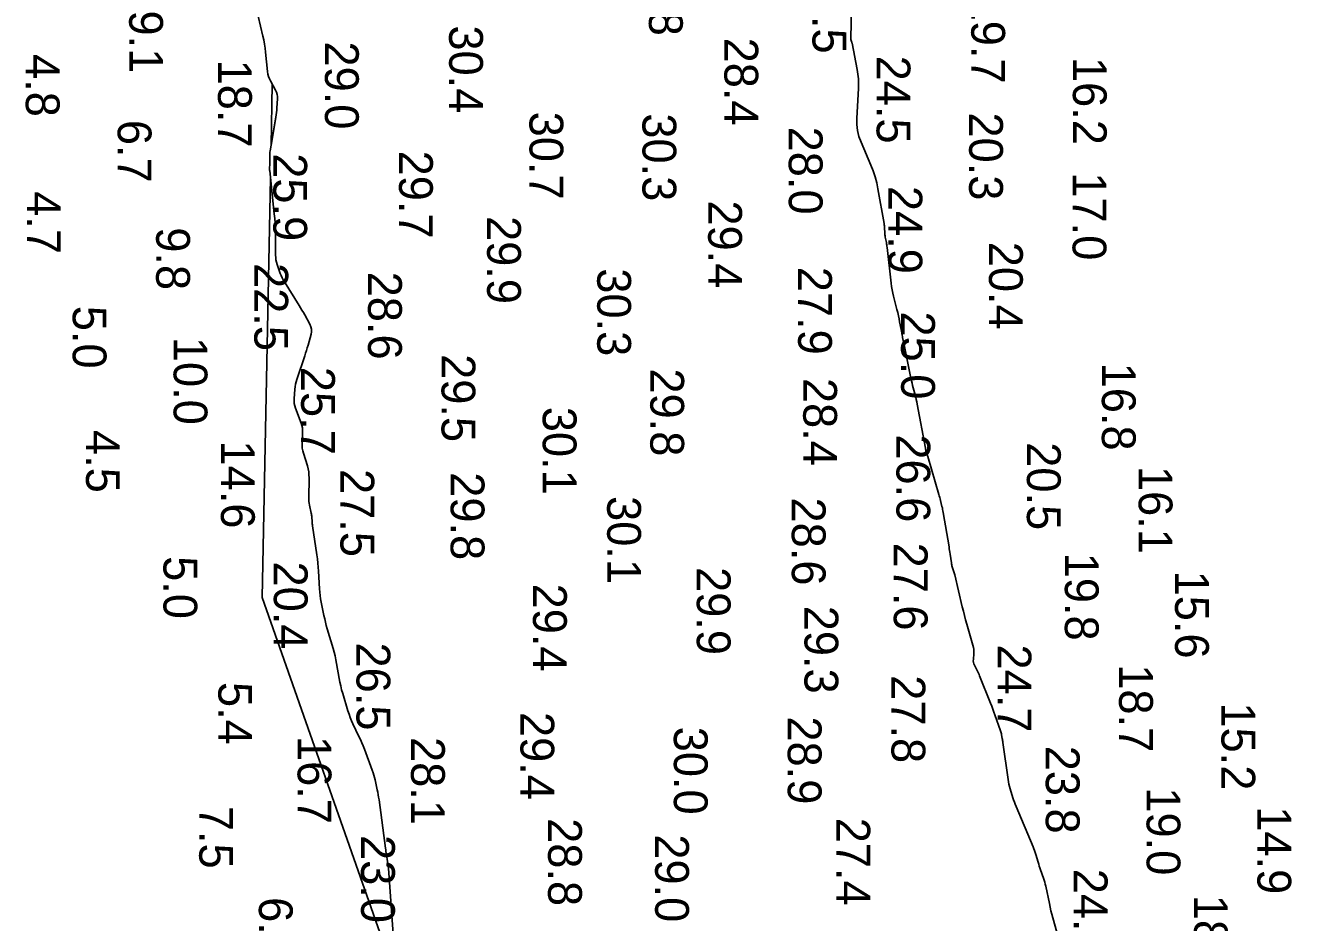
# Model space of a CAD drawing. Extents: x 1178573 to 1187098, y 693282 to 751751.
# Drawn here: x 1178573.4 to 1179041.9, y 716519.4 to 716851.3 of the extents above; entities that cross this region are included whole.
import ezdxf

# ---------------------------------------------------------------- set-up
doc = ezdxf.new("R2010")
doc.units = 0
for name, color, linetype in [('G-ANNO-PATT', 7, 'Continuous'), ('V-HYDS-MAJR', 7, 'Continuous'), ('V-HYDS-SOUN', 7, 'Continuous')]:
    doc.layers.add(name, color=color, linetype=linetype)

msp = doc.modelspace()

# ---------------------------------------------------------------- linework, layer by layer
at = {"layer": 'G-ANNO-PATT'}
for p, q in [((1178664.78, 716829.49), (1178664.33, 716806.86)), ((1178664.09, 716794.9), (1178661, 716639.61)), ((1178661, 716639.61), (1178725.17, 716457.24))]:
    msp.add_line(p, q, dxfattribs=at)
for points in [[(1178664.33, 716806.86), (1178666.11, 716817.33), (1178666.25, 716818.17), (1178666.36, 716819.01), (1178666.44, 716819.85), (1178666.51, 716820.7), (1178666.72, 716824.09), (1178666.71, 716824.93), (1178666.59, 716825.74), (1178666.35, 716826.52), (1178666, 716827.28), (1178664.78, 716829.49)], [(1178709.52, 716515.09), (1178707.75, 716539.56), (1178707.7, 716540.19), (1178707.63, 716540.81), (1178707.55, 716541.43), (1178707.45, 716542.04), (1178707.03, 716544.51), (1178706.93, 716545.13), (1178706.83, 716545.74), (1178706.74, 716546.36), (1178706.65, 716546.98), (1178704.27, 716564.84), (1178704.13, 716565.77), (1178703.98, 716566.69), (1178703.81, 716567.6), (1178703.61, 716568.52), (1178702.81, 716572.16), (1178702.59, 716573.07), (1178702.34, 716573.96), (1178702.06, 716574.85), (1178701.75, 716575.73), (1178698.87, 716583.52), (1178698.41, 716584.73), (1178697.92, 716585.92), (1178697.4, 716587.1), (1178696.86, 716588.26), (1178694.63, 716592.91), (1178694.09, 716594.08), (1178693.61, 716595.27), (1178693.17, 716596.47), (1178692.77, 716597.7), (1178690.83, 716604.18), (1178690.45, 716605.54), (1178690.1, 716606.91), (1178689.8, 716608.29), (1178689.53, 716609.68), (1178688.55, 716615.25), (1178688.29, 716616.63), (1178687.99, 716618.01), (1178687.65, 716619.38), (1178687.27, 716620.75), (1178685.12, 716628.09), (1178684.78, 716629.3), (1178684.46, 716630.51), (1178684.17, 716631.73), (1178683.91, 716632.96), (1178682.89, 716637.88), (1178682.66, 716639.11), (1178682.47, 716640.35), (1178682.34, 716641.6), (1178682.25, 716642.85), (1178681.9, 716649.38), (1178681.81, 716650.89), (1178681.67, 716652.39), (1178681.5, 716653.89), (1178681.29, 716655.38), (1178679.67, 716666.12), (1178679.61, 716666.52), (1178679.57, 716666.91), (1178679.53, 716667.31), (1178679.51, 716667.71), (1178679.42, 716669.3), (1178679.39, 716669.7), (1178679.34, 716670.09), (1178679.28, 716670.48), (1178679.2, 716670.88), (1178678.54, 716673.85), (1178678.42, 716674.48), (1178678.34, 716675.11), (1178678.3, 716675.74), (1178678.29, 716676.38), (1178678.4, 716683.94), (1178678.37, 716685.06), (1178678.25, 716686.18), (1178678.05, 716687.28), (1178677.76, 716688.36), (1178676.29, 716693.05), (1178676.05, 716693.95), (1178675.9, 716694.87), (1178675.82, 716695.8), (1178675.83, 716696.74), (1178676.02, 716700.51), (1178676.02, 716701.44), (1178675.92, 716702.36), (1178675.73, 716703.27), (1178675.45, 716704.16), (1178673.37, 716709.7), (1178673.11, 716710.55), (1178672.93, 716711.41), (1178672.86, 716712.28), (1178672.88, 716713.16), (1178673.15, 716716.73), (1178673.25, 716717.62), (1178673.39, 716718.5), (1178673.6, 716719.36), (1178673.86, 716720.22), (1178676.81, 716729.01), (1178677.13, 716729.99), (1178677.44, 716730.97), (1178677.73, 716731.96), (1178678.01, 716732.96), (1178679.12, 716736.99), (1178679.3, 716737.95), (1178679.28, 716738.88), (1178679.08, 716739.79), (1178678.69, 716740.68), (1178676.77, 716744.19), (1178676.28, 716745.06), (1178675.78, 716745.93), (1178675.27, 716746.79), (1178674.75, 716747.64), (1178669.25, 716756.39), (1178668.81, 716757.15), (1178668.41, 716757.92), (1178668.05, 716758.72), (1178667.74, 716759.54), (1178666.59, 716762.86), (1178666.34, 716763.7), (1178666.15, 716764.54), (1178666.04, 716765.4), (1178666, 716766.28), (1178665.94, 716774.72), (1178665.9, 716776.42), (1178665.82, 716778.12), (1178665.7, 716779.81), (1178665.54, 716781.51), (1178664.09, 716794.9)]]:
    msp.add_lwpolyline(points, dxfattribs=at)
at = {"layer": 'V-HYDS-MAJR'}
for points in [[(1178879.21, 716862.17), (1178878.77, 716846.73), (1178878.77, 716846.55), (1178878.79, 716846.38), (1178878.82, 716846.2), (1178878.87, 716846.03), (1178879.1, 716845.34), (1178879.15, 716845.17), (1178879.2, 716844.99), (1178879.24, 716844.82), (1178879.28, 716844.64), (1178881.17, 716834.87), (1178881.45, 716833.17), (1178881.62, 716831.48), (1178881.68, 716829.77), (1178881.64, 716828.06), (1178881.03, 716816.84), (1178881.03, 716814.56), (1178881.3, 716812.33), (1178881.82, 716810.15), (1178882.6, 716808.01), (1178886.25, 716799.55), (1178887.09, 716797.42), (1178887.81, 716795.24), (1178888.41, 716793.03), (1178888.87, 716790.79), (1178891.15, 716777.92), (1178891.21, 716777.52), (1178891.27, 716777.1), (1178891.3, 716776.69), (1178891.33, 716776.28), (1178891.39, 716774.62), (1178891.42, 716774.2), (1178891.46, 716773.79), (1178891.51, 716773.38), (1178891.58, 716772.97), (1178891.97, 716770.97), (1178892.06, 716770.5), (1178892.13, 716770.03), (1178892.2, 716769.56), (1178892.26, 716769.08), (1178893.73, 716755.87), (1178893.89, 716754.65), (1178894.09, 716753.44), (1178894.33, 716752.24), (1178894.61, 716751.04), (1178895.88, 716746.15), (1178896.16, 716745.02), (1178896.42, 716743.88), (1178896.67, 716742.74), (1178896.89, 716741.59), (1178897.76, 716737), (1178897.98, 716735.86), (1178898.2, 716734.71), (1178898.42, 716733.57), (1178898.65, 716732.42), (1178900.89, 716721.43), (1178901.07, 716720.57), (1178901.26, 716719.72), (1178901.47, 716718.87), (1178901.69, 716718.02), (1178902.61, 716714.62), (1178902.83, 716713.77), (1178903.03, 716712.92), (1178903.22, 716712.06), (1178903.38, 716711.2), (1178906.4, 716694.85), (1178906.41, 716694.78), (1178906.43, 716694.7), (1178906.45, 716694.62), (1178906.46, 716694.55), (1178906.54, 716694.24), (1178906.56, 716694.17), (1178906.58, 716694.09), (1178906.6, 716694.02), (1178906.63, 716693.94), (1178907.03, 716692.74), (1178907.11, 716692.51), (1178907.18, 716692.28), (1178907.25, 716692.05), (1178907.32, 716691.83), (1178911.41, 716677.74), (1178911.56, 716677.19), (1178911.71, 716676.64), (1178911.86, 716676.1), (1178912, 716675.55), (1178912.54, 716673.35), (1178912.68, 716672.8), (1178912.8, 716672.25), (1178912.91, 716671.69), (1178913, 716671.13), (1178915.15, 716658.35), (1178915.25, 716657.69), (1178915.36, 716657.03), (1178915.46, 716656.37), (1178915.56, 716655.71), (1178916.02, 716652.51), (1178916.08, 716652.13), (1178916.16, 716651.75), (1178916.25, 716651.38), (1178916.37, 716651.01), (1178916.84, 716649.54), (1178916.96, 716649.17), (1178917.07, 716648.8), (1178917.17, 716648.43), (1178917.26, 716648.05), (1178920.06, 716636.2), (1178920.46, 716634.58), (1178920.87, 716632.95), (1178921.3, 716631.33), (1178921.74, 716629.72), (1178924.17, 716621.11), (1178924.29, 716620.57), (1178924.37, 716620.03), (1178924.39, 716619.48), (1178924.36, 716618.93), (1178924.15, 716616.71), (1178924.13, 716616.17), (1178924.19, 716615.64), (1178924.33, 716615.12), (1178924.55, 716614.62), (1178925.55, 716612.65), (1178925.8, 716612.15), (1178926.03, 716611.65), (1178926.26, 716611.14), (1178926.47, 716610.63), (1178930.51, 716600.54), (1178930.94, 716599.46), (1178931.36, 716598.37), (1178931.76, 716597.29), (1178932.16, 716596.19), (1178934.26, 716590.33), (1178934.38, 716589.98), (1178934.48, 716589.62), (1178934.56, 716589.26), (1178934.63, 716588.9), (1178934.85, 716587.44), (1178934.91, 716587.07), (1178934.96, 716586.71), (1178935.02, 716586.34), (1178935.07, 716585.98), (1178937.02, 716572.27), (1178937.16, 716571.41), (1178937.33, 716570.57), (1178937.54, 716569.73), (1178937.78, 716568.9), (1178938.8, 716565.6), (1178939.06, 716564.77), (1178939.35, 716563.96), (1178939.65, 716563.15), (1178939.97, 716562.35), (1178946.24, 716547.41), (1178946.52, 716546.72), (1178946.78, 716546.02), (1178947.02, 716545.31), (1178947.25, 716544.6), (1178948.11, 716541.73), (1178948.33, 716541.02), (1178948.56, 716540.31), (1178948.79, 716539.6), (1178949.04, 716538.89), (1178950.09, 716535.87), (1178950.34, 716535.13), (1178950.56, 716534.38), (1178950.76, 716533.62), (1178950.93, 716532.86), (1178952.27, 716526.42), (1178952.56, 716525.09), (1178952.87, 716523.77), (1178953.2, 716522.46), (1178953.56, 716521.15), (1178955.04, 716515.91)], [(1178709.52, 716515.09), (1178707.75, 716539.56), (1178707.7, 716540.19), (1178707.63, 716540.81), (1178707.55, 716541.43), (1178707.45, 716542.04), (1178707.03, 716544.51), (1178706.93, 716545.13), (1178706.83, 716545.74), (1178706.74, 716546.36), (1178706.65, 716546.98), (1178704.27, 716564.84), (1178704.13, 716565.77), (1178703.98, 716566.69), (1178703.81, 716567.6), (1178703.61, 716568.52), (1178702.81, 716572.16), (1178702.59, 716573.07), (1178702.34, 716573.96), (1178702.06, 716574.85), (1178701.75, 716575.73), (1178698.87, 716583.52), (1178698.41, 716584.73), (1178697.92, 716585.92), (1178697.4, 716587.1), (1178696.86, 716588.26), (1178694.63, 716592.91), (1178694.09, 716594.08), (1178693.61, 716595.27), (1178693.17, 716596.47), (1178692.77, 716597.7), (1178690.83, 716604.18), (1178690.45, 716605.54), (1178690.1, 716606.91), (1178689.8, 716608.29), (1178689.53, 716609.68), (1178688.55, 716615.25), (1178688.29, 716616.63), (1178687.99, 716618.01), (1178687.65, 716619.38), (1178687.27, 716620.75), (1178685.12, 716628.09), (1178684.78, 716629.3), (1178684.46, 716630.51), (1178684.17, 716631.73), (1178683.91, 716632.96), (1178682.89, 716637.88), (1178682.66, 716639.11), (1178682.47, 716640.35), (1178682.34, 716641.6), (1178682.25, 716642.85), (1178681.9, 716649.38), (1178681.81, 716650.89), (1178681.67, 716652.39), (1178681.5, 716653.89), (1178681.29, 716655.38), (1178679.67, 716666.12), (1178679.61, 716666.52), (1178679.57, 716666.91), (1178679.53, 716667.31), (1178679.51, 716667.71), (1178679.42, 716669.3), (1178679.39, 716669.7), (1178679.34, 716670.09), (1178679.28, 716670.48), (1178679.2, 716670.88), (1178678.54, 716673.85), (1178678.42, 716674.48), (1178678.34, 716675.11), (1178678.3, 716675.74), (1178678.29, 716676.38), (1178678.4, 716683.94), (1178678.37, 716685.06), (1178678.25, 716686.18), (1178678.05, 716687.28), (1178677.76, 716688.36), (1178676.29, 716693.05), (1178676.05, 716693.95), (1178675.9, 716694.87), (1178675.82, 716695.8), (1178675.83, 716696.74), (1178676.02, 716700.51), (1178676.02, 716701.44), (1178675.92, 716702.36), (1178675.73, 716703.27), (1178675.45, 716704.16), (1178673.37, 716709.7), (1178673.11, 716710.55), (1178672.93, 716711.41), (1178672.86, 716712.28), (1178672.88, 716713.16), (1178673.15, 716716.73), (1178673.25, 716717.62), (1178673.39, 716718.5), (1178673.6, 716719.36), (1178673.86, 716720.22), (1178676.81, 716729.01), (1178677.13, 716729.99), (1178677.44, 716730.97), (1178677.73, 716731.96), (1178678.01, 716732.96), (1178679.12, 716736.99), (1178679.3, 716737.95), (1178679.28, 716738.88), (1178679.08, 716739.79), (1178678.69, 716740.68), (1178676.77, 716744.19), (1178676.28, 716745.06), (1178675.78, 716745.93), (1178675.27, 716746.79), (1178674.75, 716747.64), (1178669.25, 716756.39), (1178668.81, 716757.15), (1178668.41, 716757.92), (1178668.05, 716758.72), (1178667.74, 716759.54), (1178666.59, 716762.86), (1178666.34, 716763.7), (1178666.15, 716764.54), (1178666.04, 716765.4), (1178666, 716766.28), (1178665.94, 716774.72), (1178665.9, 716776.42), (1178665.82, 716778.12), (1178665.7, 716779.81), (1178665.54, 716781.51), (1178663.82, 716797.4), (1178663.79, 716797.69), (1178663.78, 716797.98), (1178663.78, 716798.28), (1178663.79, 716798.57), (1178663.87, 716799.74), (1178663.89, 716800.03), (1178663.9, 716800.33), (1178663.9, 716800.62), (1178663.9, 716800.91), (1178663.85, 716803.05), (1178663.85, 716803.5), (1178663.87, 716803.95), (1178663.92, 716804.4), (1178663.98, 716804.85), (1178666.11, 716817.33), (1178666.25, 716818.17), (1178666.36, 716819.01), (1178666.44, 716819.85), (1178666.51, 716820.7), (1178666.72, 716824.09), (1178666.71, 716824.93), (1178666.59, 716825.74), (1178666.35, 716826.52), (1178666, 716827.28), (1178664.12, 716830.68), (1178663.71, 716831.51), (1178663.4, 716832.37), (1178663.17, 716833.25), (1178663.04, 716834.17), (1178662.33, 716841.36), (1178662.15, 716842.86), (1178661.93, 716844.36), (1178661.65, 716845.85), (1178661.32, 716847.32), (1178659.58, 716854.62)]]:
    msp.add_lwpolyline(points, dxfattribs=at)

# ---------------------------------------------------------------- texts
at = {"layer": 'V-HYDS-SOUN'}
for s, p in [('29.8 ', (1178804.14, 716879.91)), ('26.5 ', (1178864.64, 716873.33)), ('19.7 ', (1178923.39, 716862.26)), ('9.1', (1178611.85, 716856.76)), ('30.4 ', (1178730.22, 716851.24)), ('29.0 ', (1178684.28, 716845.31)), ('28.4 ', (1178832.05, 716846.72)), ('4.8', (1178573.6, 716840.65)), ('24.5 ', (1178888.36, 716840.06)), ('16.2 ', (1178960.98, 716839.58)), ('18.7 ', (1178644.72, 716838.6)), ('6.7', (1178607.59, 716816.3)), ('30.7 ', (1178759.94, 716819.34)), ('30.3 ', (1178801.74, 716818.72)), ('20.3 ', (1178922.6, 716819.05)), ('28.0 ', (1178855.87, 716813.81)), ('25.9 ', (1178665.17, 716803.96)), ('29.7 ', (1178711.68, 716804.94)), ('17.0 ', (1178960.86, 716796.88)), ('24.9 ', (1178892.76, 716791.88)), ('4.7', (1178573.99, 716789.92)), ('29.4 ', (1178826.05, 716786.51)), ('29.9 ', (1178744.27, 716780.73)), ('9.8', (1178621.83, 716776.58)), ('20.4 ', (1178929.95, 716771.22)), ('22.5 ', (1178658.15, 716763.35)), ('28.6 ', (1178700.23, 716760.16)), ('30.3 ', (1178785.01, 716761.4)), ('27.9 ', (1178859.33, 716761.96)), ('5.0', (1178590.95, 716747.54)), ('25.0 ', (1178897.44, 716745.44)), ('10.0 ', (1178628.28, 716736.05)), ('29.5 ', (1178727.4, 716729.66)), ('16.8 ', (1178971.7, 716726.5)), ('25.7 ', (1178675.46, 716724.96)), ('29.8 ', (1178804.64, 716724.37)), ('28.4 ', (1178861.22, 716720.86)), ('30.1 ', (1178764.84, 716710.18)), ('4.5', (1178595.88, 716701.59)), ('26.6 ', (1178895.7, 716699.99)), ('14.6 ', (1178645.8, 716697.72)), ('20.5 ', (1178943.97, 716697.08)), ('27.5 ', (1178690, 716687.17)), ('29.8 ', (1178730.78, 716685.98)), ('16.1 ', (1178985.31, 716688.3)), ('30.1 ', (1178788.69, 716677.15)), ('28.6 ', (1178856.99, 716676.63)), ('27.6 ', (1178894.72, 716659.96)), ('19.8 ', (1178958.01, 716656.22)), ('5.0', (1178624.52, 716654.95)), ('20.4 ', (1178665.35, 716652.95)), ('29.9 ', (1178821.83, 716650.91)), ('15.6 ', (1178998.79, 716649.59)), ('29.4 ', (1178761.25, 716644.78)), ('29.3 ', (1178861.68, 716636.6)), ('26.5 ', (1178695.94, 716623)), ('24.7 ', (1178933.1, 716622.27)), ('18.7 ', (1178978.08, 716614.95)), ('27.8 ', (1178893.87, 716610.91)), ('5.4', (1178644.83, 716608.4)), ('15.2 ', (1179015.93, 716600.84)), ('29.4 ', (1178756.59, 716597.31)), ('28.9 ', (1178855.49, 716595.66)), ('30.0 ', (1178813.35, 716591.86)), ('16.7 ', (1178674.15, 716588.41)), ('28.1 ', (1178716.12, 716588.04)), ('23.8 ', (1178950.96, 716584.83)), ('19.0 ', (1178988.25, 716569.42)), ('7.5', (1178637.77, 716562.58)), ('14.9 ', (1179029.24, 716562.42)), ('28.8 ', (1178766.84, 716558.03)), ('27.4 ', (1178873.49, 716558.2)), ('23.0 ', (1178697.64, 716551.8)), ('29.0 ', (1178806.43, 716552.06)), ('24.1 ', (1178961.3, 716539.32)), ('18.3 ', (1179005.77, 716529.68)), ('6.5', (1178659.82, 716528.82))]:
    msp.add_text(s, height=12.5, rotation=270, dxfattribs=at).set_placement(p)

doc.saveas('drawing.dxf')
